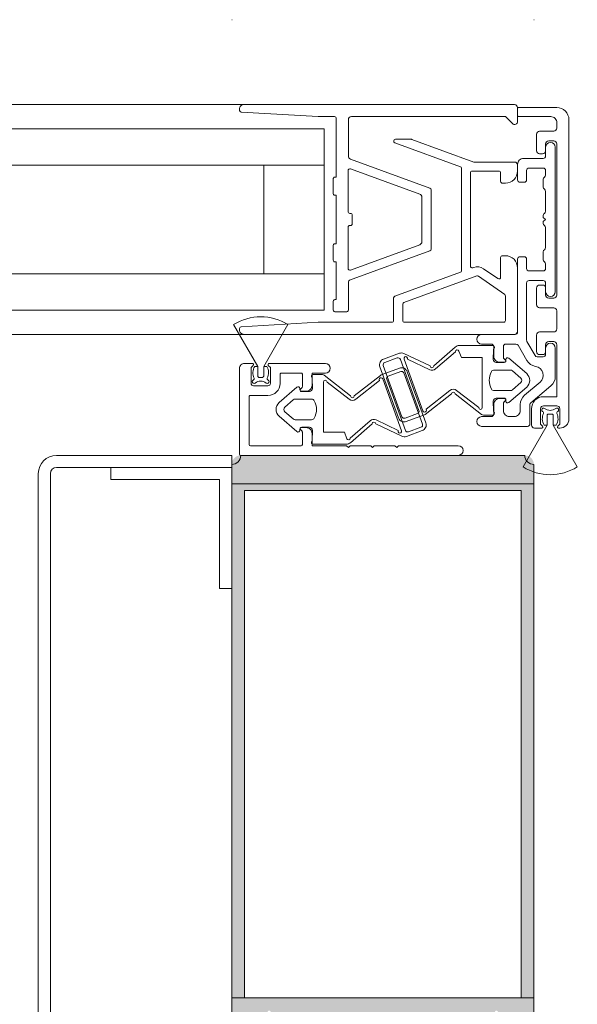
# Model space of a CAD drawing. Header units: metres. Extents: x -3.6 to 84.5, y -11 to 16.8.
# Tile 512 of 656: x 59.4589 to 59.5512, y -0.1197 to 0.043. Entities that reach past the tile are written whole.
import ezdxf

# ---------------------------------------------------------------- set-up
doc = ezdxf.new("R2010")
doc.units = ezdxf.units.M
doc.header["$MEASUREMENT"] = 0
doc.linetypes.add('MITTE', pattern=[0.0508, 0.03175, -0.00635, 0.00635, -0.00635])
doc.layers.add('301 - Elemente.Linie', color=7, linetype='Continuous')
doc.layers.add('302 - Elemente.Schraffur', color=7, linetype='Continuous')

msp = doc.modelspace()

# ---------------------------------------------------------------- hatches: boundary and pattern name
at = {"layer": '302 - Elemente.Schraffur', "linetype": 'Continuous', "lineweight": 5}
h = msp.add_hatch(color=7, dxfattribs=at)
h.paths.add_polyline_path([(59.49399, -0.134), (59.49589, -0.134), (59.49669, -0.1332), (59.49669, -0.1326), (59.49549, -0.1326), (59.49549, -0.1299), (59.49994, -0.1299), (59.49994, -0.12988), (59.49995, -0.12986), (59.49996, -0.12984), (59.49997, -0.12982), (59.49998, -0.1298), (59.5, -0.12979), (59.50001, -0.12977), (59.50003, -0.12976), (59.50005, -0.12974), (59.50006, -0.12973), (59.50008, -0.12972), (59.5001, -0.12971), (59.50012, -0.12971), (59.50015, -0.1297), (59.50017, -0.1297), (59.50019, -0.1297), (59.50021, -0.1297), (59.50023, -0.1297), (59.50025, -0.12971), (59.50027, -0.12971), (59.50029, -0.12972), (59.50031, -0.12973), (59.50033, -0.12974), (59.50035, -0.12976), (59.50037, -0.12977), (59.50038, -0.12979), (59.50039, -0.1298), (59.50041, -0.12982), (59.50042, -0.12984), (59.50043, -0.12986), (59.50043, -0.12988), (59.50044, -0.1299), (59.50489, -0.1299), (59.50489, -0.1326), (59.50369, -0.1326), (59.50369, -0.1332), (59.50459, -0.1341), (59.50589, -0.1341), (59.50591, -0.1341), (59.50594, -0.1341), (59.50596, -0.13409), (59.50599, -0.13409), (59.50601, -0.13408), (59.50603, -0.13408), (59.50606, -0.13407), (59.50608, -0.13406), (59.5061, -0.13405), (59.50612, -0.13404), (59.50615, -0.13403), (59.50617, -0.13402), (59.50619, -0.134), (59.50621, -0.13399), (59.50622, -0.13397), (59.50624, -0.13395), (59.50626, -0.13394), (59.50628, -0.13392), (59.50629, -0.1339), (59.5063, -0.13388), (59.50632, -0.13386), (59.50633, -0.13384), (59.50634, -0.13381), (59.50635, -0.13379), (59.50636, -0.13377), (59.50637, -0.13375), (59.50637, -0.13372), (59.50638, -0.1337), (59.50638, -0.13367), (59.50639, -0.13365), (59.50639, -0.13362), (59.50639, -0.1336), (59.50639, -0.1215), (59.50639, -0.12148), (59.50639, -0.12145), (59.50639, -0.12143), (59.5064, -0.1214), (59.5064, -0.12138), (59.50641, -0.12135), (59.50642, -0.12133), (59.50643, -0.12131), (59.50644, -0.12129), (59.50645, -0.12126), (59.50646, -0.12124), (59.50647, -0.12122), (59.50649, -0.1212), (59.5065, -0.12118), (59.50652, -0.12116), (59.50654, -0.12115), (59.50655, -0.12113), (59.50657, -0.12111), (59.50659, -0.1211), (59.50661, -0.12108), (59.50663, -0.12107), (59.50665, -0.12106), (59.50668, -0.12105), (59.5067, -0.12104), (59.50672, -0.12103), (59.50674, -0.12102), (59.50677, -0.12101), (59.50679, -0.12101), (59.50682, -0.12101), (59.50684, -0.121), (59.50686, -0.121), (59.50689, -0.121), (59.51249, -0.121), (59.51256, -0.121), (59.51264, -0.12101), (59.51271, -0.12102), (59.51278, -0.12103), (59.51285, -0.12104), (59.51292, -0.12106), (59.51299, -0.12109), (59.51306, -0.12111), (59.51313, -0.12114), (59.5132, -0.12118), (59.51326, -0.12121), (59.51332, -0.12125), (59.51338, -0.1213), (59.51344, -0.12134), (59.5135, -0.12139), (59.51355, -0.12144), (59.5136, -0.12149), (59.51365, -0.12155), (59.51369, -0.12161), (59.51374, -0.12167), (59.51378, -0.12173), (59.51381, -0.12179), (59.51384, -0.12186), (59.51387, -0.12193), (59.5139, -0.12199), (59.51392, -0.12206), (59.51394, -0.12214), (59.51396, -0.12221), (59.51397, -0.12228), (59.51398, -0.12235), (59.51399, -0.12243), (59.51399, -0.1225), (59.51399, -0.1495), (59.51399, -0.14952), (59.51399, -0.14955), (59.51399, -0.14957), (59.514, -0.1496), (59.514, -0.14962), (59.51401, -0.14965), (59.51402, -0.14967), (59.51403, -0.14969), (59.51404, -0.14971), (59.51405, -0.14974), (59.51406, -0.14976), (59.51407, -0.14978), (59.51409, -0.1498), (59.5141, -0.14982), (59.51412, -0.14984), (59.51414, -0.14985), (59.51415, -0.14987), (59.51417, -0.14989), (59.51419, -0.1499), (59.51421, -0.14992), (59.51423, -0.14993), (59.51425, -0.14994), (59.51428, -0.14995), (59.5143, -0.14996), (59.51432, -0.14997), (59.51434, -0.14998), (59.51437, -0.14998), (59.51439, -0.14999), (59.51442, -0.14999), (59.51444, -0.15), (59.51446, -0.15), (59.51449, -0.15), (59.51549, -0.15), (59.51554, -0.15), (59.51559, -0.15), (59.51564, -0.14999), (59.51568, -0.14998), (59.51573, -0.14997), (59.51578, -0.14996), (59.51583, -0.14994), (59.51587, -0.14992), (59.51592, -0.1499), (59.51596, -0.14988), (59.516, -0.14986), (59.51604, -0.14983), (59.51608, -0.1498), (59.51612, -0.14977), (59.51616, -0.14974), (59.5162, -0.14971), (59.51623, -0.14967), (59.51626, -0.14963), (59.51629, -0.1496), (59.51632, -0.14956), (59.51635, -0.14951), (59.51637, -0.14947), (59.51639, -0.14943), (59.51641, -0.14938), (59.51643, -0.14934), (59.51645, -0.14929), (59.51646, -0.14924), (59.51647, -0.1492), (59.51648, -0.14915), (59.51648, -0.1491), (59.51649, -0.14905), (59.51649, -0.149), (59.51699, -0.14871), (59.51699, -0.14749), (59.51649, -0.1472), (59.51699, -0.14691), (59.51699, -0.14569), (59.51649, -0.1454), (59.51699, -0.14511), (59.51699, -0.14389), (59.51649, -0.1436), (59.51699, -0.14331), (59.51699, -0.14209), (59.51649, -0.1418), (59.51699, -0.14151), (59.51699, -0.14029), (59.51649, -0.14), (59.51699, -0.13971), (59.51699, -0.13849), (59.51649, -0.1382), (59.51699, -0.13791), (59.51699, -0.13669), (59.51649, -0.1364), (59.51699, -0.13611), (59.51699, -0.13416), (59.51812, -0.1322), (59.51816, -0.13214), (59.5182, -0.13209), (59.51824, -0.13204), (59.51828, -0.13199), (59.51833, -0.13195), (59.51838, -0.13191), (59.51843, -0.13187), (59.51849, -0.13183), (59.51855, -0.1318), (59.51861, -0.13178), (59.51867, -0.13175), (59.51873, -0.13173), (59.51879, -0.13172), (59.51886, -0.13171), (59.51892, -0.1317), (59.51899, -0.1317), (59.51905, -0.1317), (59.51912, -0.13171), (59.51918, -0.13172), (59.51925, -0.13173), (59.51931, -0.13175), (59.51937, -0.13178), (59.51943, -0.1318), (59.51949, -0.13183), (59.51954, -0.13187), (59.5196, -0.13191), (59.51965, -0.13195), (59.5197, -0.13199), (59.51974, -0.13204), (59.51978, -0.13209), (59.51982, -0.13214), (59.51986, -0.1322), (59.52099, -0.13416), (59.52099, -0.13521), (59.52149, -0.1355), (59.52099, -0.13579), (59.52099, -0.13701), (59.52149, -0.1373), (59.52099, -0.13759), (59.52099, -0.13881), (59.52149, -0.1391), (59.52099, -0.13939), (59.52099, -0.14061), (59.52149, -0.1409), (59.52099, -0.14119), (59.52099, -0.14241), (59.52149, -0.1427), (59.52099, -0.14299), (59.52099, -0.14421), (59.52149, -0.1445), (59.52099, -0.14479), (59.52099, -0.14601), (59.52149, -0.1463), (59.52099, -0.14659), (59.52099, -0.14781), (59.52149, -0.1481), (59.52149, -0.149), (59.52149, -0.14905), (59.52149, -0.1491), (59.5215, -0.14915), (59.52151, -0.1492), (59.52152, -0.14924), (59.52153, -0.14929), (59.52155, -0.14934), (59.52157, -0.14938), (59.52159, -0.14943), (59.52161, -0.14947), (59.52163, -0.14951), (59.52166, -0.14956), (59.52169, -0.1496), (59.52172, -0.14963), (59.52175, -0.14967), (59.52178, -0.14971), (59.52182, -0.14974), (59.52185, -0.14977), (59.52189, -0.1498), (59.52193, -0.14983), (59.52197, -0.14986), (59.52202, -0.14988), (59.52206, -0.1499), (59.52211, -0.14992), (59.52215, -0.14994), (59.5222, -0.14996), (59.52225, -0.14997), (59.52229, -0.14998), (59.52234, -0.14999), (59.52239, -0.15), (59.52244, -0.15), (59.52249, -0.15), (59.52349, -0.15), (59.52351, -0.15), (59.52354, -0.15), (59.52356, -0.14999), (59.52359, -0.14999), (59.52361, -0.14998), (59.52363, -0.14998), (59.52366, -0.14997), (59.52368, -0.14996), (59.5237, -0.14995), (59.52372, -0.14994), (59.52375, -0.14993), (59.52377, -0.14992), (59.52379, -0.1499), (59.52381, -0.14989), (59.52382, -0.14987), (59.52384, -0.14985), (59.52386, -0.14984), (59.52388, -0.14982), (59.52389, -0.1498), (59.5239, -0.14978), (59.52392, -0.14976), (59.52393, -0.14974), (59.52394, -0.14971), (59.52395, -0.14969), (59.52396, -0.14967), (59.52397, -0.14965), (59.52397, -0.14962), (59.52398, -0.1496), (59.52398, -0.14957), (59.52399, -0.14955), (59.52399, -0.14952), (59.52399, -0.1495), (59.52399, -0.1225), (59.52399, -0.12243), (59.524, -0.12235), (59.52401, -0.12228), (59.52402, -0.12221), (59.52403, -0.12214), (59.52405, -0.12206), (59.52408, -0.12199), (59.5241, -0.12193), (59.52413, -0.12186), (59.52417, -0.12179), (59.5242, -0.12173), (59.52424, -0.12167), (59.52428, -0.12161), (59.52433, -0.12155), (59.52438, -0.12149), (59.52443, -0.12144), (59.52448, -0.12139), (59.52454, -0.12134), (59.5246, -0.1213), (59.52466, -0.12125), (59.52472, -0.12121), (59.52478, -0.12118), (59.52485, -0.12114), (59.52491, -0.12111), (59.52498, -0.12109), (59.52505, -0.12106), (59.52512, -0.12104), (59.5252, -0.12103), (59.52527, -0.12102), (59.52534, -0.12101), (59.52542, -0.121), (59.52549, -0.121), (59.53109, -0.121), (59.53111, -0.121), (59.53114, -0.121), (59.53116, -0.12101), (59.53119, -0.12101), (59.53121, -0.12101), (59.53123, -0.12102), (59.53126, -0.12103), (59.53128, -0.12104), (59.5313, -0.12105), (59.53132, -0.12106), (59.53135, -0.12107), (59.53137, -0.12108), (59.53139, -0.1211), (59.53141, -0.12111), (59.53142, -0.12113), (59.53144, -0.12115), (59.53146, -0.12116), (59.53148, -0.12118), (59.53149, -0.1212), (59.5315, -0.12122), (59.53152, -0.12124), (59.53153, -0.12126), (59.53154, -0.12129), (59.53155, -0.12131), (59.53156, -0.12133), (59.53157, -0.12135), (59.53157, -0.12138), (59.53158, -0.1214), (59.53158, -0.12143), (59.53159, -0.12145), (59.53159, -0.12148), (59.53159, -0.1215), (59.53159, -0.1336), (59.53159, -0.13362), (59.53159, -0.13365), (59.53159, -0.13367), (59.5316, -0.1337), (59.5316, -0.13372), (59.53161, -0.13375), (59.53162, -0.13377), (59.53163, -0.13379), (59.53164, -0.13381), (59.53165, -0.13384), (59.53166, -0.13386), (59.53167, -0.13388), (59.53169, -0.1339), (59.5317, -0.13392), (59.53172, -0.13394), (59.53174, -0.13395), (59.53175, -0.13397), (59.53177, -0.13399), (59.53179, -0.134), (59.53181, -0.13402), (59.53183, -0.13403), (59.53185, -0.13404), (59.53188, -0.13405), (59.5319, -0.13406), (59.53192, -0.13407), (59.53194, -0.13408), (59.53197, -0.13408), (59.53199, -0.13409), (59.53202, -0.13409), (59.53204, -0.1341), (59.53206, -0.1341), (59.53209, -0.1341), (59.53339, -0.1341), (59.53429, -0.1332), (59.53429, -0.1326), (59.53309, -0.1326), (59.53309, -0.1299), (59.53754, -0.1299), (59.53754, -0.12988), (59.53755, -0.12986), (59.53756, -0.12984), (59.53757, -0.12982), (59.53758, -0.1298), (59.5376, -0.12979), (59.53761, -0.12977), (59.53763, -0.12976), (59.53765, -0.12974), (59.53766, -0.12973), (59.53768, -0.12972), (59.5377, -0.12971), (59.53772, -0.12971), (59.53775, -0.1297), (59.53777, -0.1297), (59.53779, -0.1297), (59.53781, -0.1297), (59.53783, -0.1297), (59.53785, -0.12971), (59.53787, -0.12971), (59.53789, -0.12972), (59.53791, -0.12973), (59.53793, -0.12974), (59.53795, -0.12976), (59.53797, -0.12977), (59.53798, -0.12979), (59.53799, -0.1298), (59.53801, -0.12982), (59.53802, -0.12984), (59.53803, -0.12986), (59.53803, -0.12988), (59.53804, -0.1299), (59.54249, -0.1299), (59.54249, -0.1326), (59.54129, -0.1326), (59.54129, -0.1332), (59.54209, -0.134), (59.54399, -0.134), (59.54399, -0.0305), (59.54399, -0.03043), (59.54398, -0.03035), (59.54397, -0.03028), (59.54396, -0.03021), (59.54394, -0.03014), (59.54392, -0.03006), (59.5439, -0.02999), (59.54387, -0.02993), (59.54384, -0.02986), (59.54381, -0.02979), (59.54378, -0.02973), (59.54374, -0.02967), (59.54369, -0.02961), (59.54365, -0.02955), (59.5436, -0.02949), (59.54355, -0.02944), (59.5435, -0.02939), (59.54344, -0.02934), (59.54338, -0.0293), (59.54332, -0.02925), (59.54326, -0.02921), (59.5432, -0.02918), (59.54313, -0.02914), (59.54306, -0.02911), (59.54299, -0.02909), (59.54292, -0.02906), (59.54285, -0.02904), (59.54278, -0.02903), (59.54271, -0.02902), (59.54264, -0.02901), (59.54256, -0.029), (59.54249, -0.029), (59.49549, -0.029), (59.49542, -0.029), (59.49534, -0.02901), (59.49527, -0.02902), (59.4952, -0.02903), (59.49512, -0.02904), (59.49505, -0.02906), (59.49498, -0.02909), (59.49491, -0.02911), (59.49485, -0.02914), (59.49478, -0.02918), (59.49472, -0.02921), (59.49466, -0.02925), (59.4946, -0.0293), (59.49454, -0.02934), (59.49448, -0.02939), (59.49443, -0.02944), (59.49438, -0.02949), (59.49433, -0.02955), (59.49428, -0.02961), (59.49424, -0.02967), (59.4942, -0.02973), (59.49417, -0.02979), (59.49413, -0.02986), (59.4941, -0.02993), (59.49408, -0.02999), (59.49405, -0.03006), (59.49403, -0.03014), (59.49402, -0.03021), (59.49401, -0.03028), (59.494, -0.03035), (59.49399, -0.03043), (59.49399, -0.0305)])
h.paths.add_polyline_path([(59.49549, -0.121), (59.49994, -0.121), (59.49995, -0.12096), (59.49997, -0.12092), (59.5, -0.12089), (59.50003, -0.12086), (59.50006, -0.12083), (59.5001, -0.12081), (59.50015, -0.1208), (59.50019, -0.1208), (59.50023, -0.1208), (59.50027, -0.12081), (59.50031, -0.12083), (59.50035, -0.12086), (59.50038, -0.12089), (59.50041, -0.12092), (59.50043, -0.12096), (59.50044, -0.121), (59.50489, -0.121), (59.50489, -0.1267), (59.50369, -0.1267), (59.50369, -0.1273), (59.50434, -0.12795), (59.50439, -0.12801), (59.50443, -0.12808), (59.50446, -0.12816), (59.50448, -0.12824), (59.50448, -0.12832), (59.50447, -0.1284), (59.50445, -0.12848), (59.50441, -0.12856), (59.50436, -0.12862), (59.50431, -0.12868), (59.50424, -0.12873), (59.50416, -0.12877), (59.50408, -0.12879), (59.504, -0.1288), (59.50392, -0.1288), (59.50384, -0.12878), (59.50376, -0.12875), (59.50369, -0.12871), (59.50363, -0.12865), (59.50257, -0.12759), (59.50245, -0.12749), (59.50231, -0.12741), (59.50217, -0.12735), (59.50202, -0.12731), (59.50186, -0.1273), (59.49852, -0.1273), (59.49836, -0.12731), (59.49821, -0.12735), (59.49806, -0.12741), (59.49793, -0.12749), (59.49781, -0.12759), (59.49675, -0.12865), (59.49669, -0.12871), (59.49662, -0.12875), (59.49654, -0.12878), (59.49646, -0.1288), (59.49638, -0.1288), (59.49629, -0.12879), (59.49621, -0.12877), (59.49614, -0.12873), (59.49607, -0.12868), (59.49601, -0.12862), (59.49597, -0.12856), (59.49593, -0.12848), (59.49591, -0.1284), (59.4959, -0.12832), (59.4959, -0.12824), (59.49592, -0.12816), (59.49595, -0.12808), (59.49599, -0.12801), (59.49604, -0.12795), (59.49669, -0.1273), (59.49669, -0.1267), (59.49549, -0.1267)], flags=0)
h.paths.add_polyline_path([(59.49609, -0.1187), (59.49609, -0.0348), (59.54189, -0.0348), (59.54189, -0.1187)], flags=0)
h.paths.add_polyline_path([(59.51579, -0.1215), (59.5158, -0.12142), (59.51581, -0.12135), (59.51584, -0.12127), (59.51588, -0.12121), (59.51594, -0.12115), (59.516, -0.1211), (59.51606, -0.12105), (59.51613, -0.12102), (59.51621, -0.12101), (59.51629, -0.121), (59.52169, -0.121), (59.52177, -0.12101), (59.52184, -0.12102), (59.52192, -0.12105), (59.52198, -0.1211), (59.52204, -0.12115), (59.52209, -0.12121), (59.52213, -0.12127), (59.52216, -0.12135), (59.52218, -0.12142), (59.52219, -0.1215), (59.52219, -0.1289), (59.52218, -0.12898), (59.52216, -0.12905), (59.52213, -0.12913), (59.52209, -0.12919), (59.52204, -0.12925), (59.52198, -0.1293), (59.52192, -0.12935), (59.52184, -0.12938), (59.52177, -0.12939), (59.52169, -0.1294), (59.51629, -0.1294), (59.51621, -0.12939), (59.51613, -0.12938), (59.51606, -0.12935), (59.516, -0.1293), (59.51594, -0.12925), (59.51588, -0.12919), (59.51584, -0.12913), (59.51581, -0.12905), (59.5158, -0.12898), (59.51579, -0.1289)], flags=0)
h.paths.add_polyline_path([(59.53429, -0.1267), (59.53309, -0.1267), (59.53309, -0.121), (59.53754, -0.121), (59.53755, -0.12096), (59.53757, -0.12092), (59.5376, -0.12089), (59.53763, -0.12086), (59.53766, -0.12083), (59.5377, -0.12081), (59.53775, -0.1208), (59.53779, -0.1208), (59.53783, -0.1208), (59.53787, -0.12081), (59.53791, -0.12083), (59.53795, -0.12086), (59.53798, -0.12089), (59.53801, -0.12092), (59.53803, -0.12096), (59.53804, -0.121), (59.54249, -0.121), (59.54249, -0.1267), (59.54129, -0.1267), (59.54129, -0.1273), (59.54194, -0.12795), (59.54199, -0.12801), (59.54203, -0.12808), (59.54206, -0.12816), (59.54208, -0.12824), (59.54208, -0.12832), (59.54207, -0.1284), (59.54205, -0.12848), (59.54201, -0.12856), (59.54196, -0.12862), (59.54191, -0.12868), (59.54184, -0.12873), (59.54176, -0.12877), (59.54168, -0.12879), (59.5416, -0.1288), (59.54152, -0.1288), (59.54144, -0.12878), (59.54136, -0.12875), (59.54129, -0.12871), (59.54123, -0.12865), (59.54017, -0.12759), (59.54005, -0.12749), (59.53991, -0.12741), (59.53977, -0.12735), (59.53962, -0.12731), (59.53946, -0.1273), (59.53612, -0.1273), (59.53596, -0.12731), (59.53581, -0.12735), (59.53566, -0.12741), (59.53553, -0.12749), (59.53541, -0.12759), (59.53435, -0.12865), (59.53429, -0.12871), (59.53422, -0.12875), (59.53414, -0.12878), (59.53406, -0.1288), (59.53398, -0.1288), (59.53389, -0.12879), (59.53381, -0.12877), (59.53374, -0.12873), (59.53367, -0.12868), (59.53361, -0.12862), (59.53357, -0.12856), (59.53353, -0.12848), (59.53351, -0.1284), (59.5335, -0.12832), (59.5335, -0.12824), (59.53352, -0.12816), (59.53355, -0.12808), (59.53359, -0.12801), (59.53364, -0.12795), (59.53429, -0.1273)], flags=0)

# ---------------------------------------------------------------- linework, layer by layer
at = {"layer": '301 - Elemente.Linie', "color": 7, "linetype": 'Continuous', "lineweight": 5}
for p, q in [((59.49399, 0.04303), (59.49404, 0.04303)), ((59.49399, 0.04303), (59.49404, 0.04303)), ((59.54399, 0.04303), (59.54404, 0.04303)), ((59.54399, 0.04303), (59.54404, 0.04303)), ((59.49604, 0.029), (58.45598, 0.029)), ((59.49604, -0.009), (58.45598, -0.009)), ((59.49399, -0.029), (59.46499, -0.029)), ((59.49399, -0.031), (59.49399, -0.029)), ((59.46199, -0.032), (59.46199, -0.178)), ((59.46399, -0.178), (59.46399, -0.032)), ((59.46399, -0.032), (59.46399, -0.178)), ((59.46499, -0.031), (59.49399, -0.031)), ((59.47399, -0.031), (59.46499, -0.031)), ((59.49399, -0.031), (59.47399, -0.031)), ((59.47399, -0.031), (59.47399, -0.033)), ((59.47399, -0.033), (59.47399, -0.031)), ((59.49399, -0.051), (59.49399, -0.031)), ((59.47399, -0.033), (59.49199, -0.033)), ((59.49199, -0.033), (59.47399, -0.033)), ((59.49199, -0.033), (59.49199, -0.051)), ((59.49199, -0.051), (59.49199, -0.033)), ((59.49199, -0.051), (59.49399, -0.051)), ((59.49399, -0.051), (59.49199, -0.051)), ((59.49399, -0.179), (59.49399, -0.051))]:
    msp.add_line(p, q, dxfattribs=at)
at = {"layer": '301 - Elemente.Linie', "color": 7, "linetype": 'MITTE', "lineweight": 5}
msp.add_line((59.50929, -0.005), (59.50929, 0.02162), dxfattribs=at)
at = {"layer": '301 - Elemente.Linie', "color": 7, "linetype": 'Continuous', "lineweight": 5}
for points in [[(59.54079, 0.029), (59.49604, 0.029, 0.414214), (59.49529, 0.02825), (59.49529, 0.02803, 0.397434), (59.49557, 0.02773), (59.50829, 0.027), (59.51099, 0.027, -0.414214), (59.51129, 0.0267), (59.51129, 0.017), (59.51104, 0.017, 0.414214), (59.51079, 0.01675), (59.51079, 0.01425, 0.414214), (59.51104, 0.014), (59.51129, 0.014), (59.51129, 0.006), (59.51104, 0.006, 0.414214), (59.51079, 0.00575), (59.51079, 0.00325, 0.414214), (59.51104, 0.003), (59.51129, 0.003), (59.51129, -0.00325), (59.51104, -0.00325, 0.414214), (59.51079, -0.0035), (59.51079, -0.005, 0.414214), (59.51104, -0.00525), (59.51304, -0.00525, 0.414214), (59.51329, -0.005), (59.51329, -0.00031, -0.315299), (59.51349, -0.00003), (59.52679, 0.00481, 0.315299), (59.52699, 0.0051), (59.52699, 0.0149, 0.315299), (59.52679, 0.01519), (59.51362, 0.01998, -0.315299), (59.51329, 0.02045), (59.51329, 0.0265, -0.414214), (59.51379, 0.027), (59.53929, 0.027), (59.54044, 0.02585, 0.668179), (59.54129, 0.02621), (59.54129, 0.0285, 0.414214)], [(59.54979, 0.0265), (59.54979, -0.023, -0.414214), (59.54829, -0.0245), (59.54809, -0.0245, -0.668179), (59.54795, -0.02416), (59.54829, -0.02382), (59.54829, -0.0213, 0.414214), (59.54779, -0.0208), (59.54559, -0.0208, 0.414214), (59.54509, -0.0213), (59.54509, -0.02382), (59.54543, -0.02416, -0.668213), (59.54529, -0.0245), (59.54409, -0.0245, -0.414214), (59.54359, -0.024), (59.54359, -0.0213, -0.414214), (59.54559, -0.0193), (59.54779, -0.0193), (59.54779, -0.0107, 0.414214), (59.54729, -0.0102), (59.54644, -0.0102, 0.414214), (59.54594, -0.0107), (59.54594, -0.01185, -0.414214), (59.54544, -0.01235), (59.54494, -0.01235, -0.414214), (59.54444, -0.01185), (59.54444, -0.0091, -0.414214), (59.54494, -0.0086), (59.54729, -0.0086, 0.414214), (59.54779, -0.0081), (59.54779, -0.0051, 0.414214), (59.54729, -0.0046), (59.54494, -0.0046, -0.414214), (59.54444, -0.0041), (59.54444, -0.00135, -0.414214), (59.54494, -0.00085), (59.54544, -0.00085, -0.414214), (59.54594, -0.00135), (59.54594, -0.0025, 0.414214), (59.54644, -0.003), (59.54729, -0.003, 0.414214), (59.54779, -0.0025), (59.54779, 0.0225, 0.414214), (59.54729, 0.023), (59.54644, 0.023, 0.414214), (59.54594, 0.0225), (59.54594, 0.02135, -0.414214), (59.54544, 0.02085), (59.54494, 0.02085, -0.414214), (59.54444, 0.02135), (59.54444, 0.0241, -0.414214), (59.54494, 0.0246), (59.54729, 0.0246, 0.414214), (59.54779, 0.0251), (59.54779, 0.026, 0.414214), (59.54679, 0.027), (59.54149, 0.027, -0.414214), (59.54129, 0.0272), (59.54129, 0.0283, -0.414214), (59.54149, 0.0285), (59.54779, 0.0285, -0.414214)], [(59.49529, -0.00803, -0.397434), (59.49557, -0.00773), (59.50829, -0.007), (59.52049, -0.007, 0.414214), (59.52079, -0.0067), (59.52079, -0.00295, -0.315299), (59.52099, -0.00267), (59.53184, 0.00128, 0.315299), (59.53199, 0.0015), (59.53199, 0.0185, 0.315301), (59.53184, 0.01872), (59.52099, 0.02267, -0.8391), (59.52109, 0.02325), (59.52372, 0.02325, -0.087489), (59.52382, 0.02323), (59.53407, 0.0195), (59.54079, 0.0195, -0.414214), (59.54129, 0.019), (59.54129, 0.018, -0.414214), (59.53929, 0.016), (59.53879, 0.016, -0.414214), (59.53849, 0.0163), (59.53849, 0.0177, 0.414214), (59.53819, 0.018), (59.53379, 0.018, 0.414214), (59.53349, 0.0177), (59.53349, 0.00231, 0.520567), (59.53389, 0.00203), (59.53403, 0.00208, -0.244698), (59.53567, 0.00186), (59.53802, 0.00022, 0.606688), (59.53849, 0.00047), (59.53849, 0.0037, -0.414214), (59.53879, 0.004), (59.53929, 0.004, -0.414214), (59.54129, 0.002), (59.54129, -0.0085, -0.414214), (59.54079, -0.009), (59.49604, -0.009, -0.414214), (59.49529, -0.00825)], [(59.54594, 0.00265), (59.54594, 0.0019, -0.414214), (59.54554, 0.0015), (59.54319, 0.0015, -0.414214), (59.54279, 0.0019), (59.54279, 0.00345, 0.414214), (59.54239, 0.00385), (59.54169, 0.00385, 0.414214), (59.54129, 0.00345), (59.54129, -0.0086, -0.414214), (59.54089, -0.009), (59.53534, -0.009, 1), (59.53534, -0.0106), (59.53694, -0.0106, -0.414214), (59.53734, -0.011), (59.53734, -0.0126, 0.414214), (59.53834, -0.0136), (59.53914, -0.0136, 0.668179), (59.53928, -0.01326), (59.53906, -0.01303, -0.198912), (59.53894, -0.01275), (59.53894, -0.011, -0.414214), (59.53934, -0.0106), (59.54102, -0.0106, -0.267949), (59.54137, -0.0108), (59.54281, -0.0133, 0.231363), (59.54426, -0.01428, -0.650076), (59.54502, -0.01691), (59.54245, -0.01907, 0.221695), (59.54174, -0.0206), (59.54174, -0.0216, -0.414214), (59.54074, -0.0226), (59.53994, -0.0226, -0.414214), (59.53894, -0.0216), (59.53894, -0.02045, -0.198912), (59.53906, -0.02017), (59.53928, -0.01994, 0.668179), (59.53914, -0.0196), (59.53834, -0.0196, 0.414214), (59.53734, -0.0206), (59.53734, -0.0222, -0.414214), (59.53694, -0.0226), (59.53534, -0.0226, 1), (59.53534, -0.0242), (59.54294, -0.0242, 0.414214), (59.54334, -0.0238), (59.54334, -0.0206, -0.221695), (59.54348, -0.02029), (59.54682, -0.01749, 0.221695), (59.54754, -0.01596), (59.54754, -0.01125, 1), (59.54594, -0.01125), (59.54594, -0.0123, -0.414214), (59.54554, -0.0127), (59.54454, -0.0127, -0.267949), (59.54419, -0.0125), (59.54284, -0.01016, -0.131652), (59.54279, -0.00996), (59.54279, -0.0005, -0.414214), (59.54319, -0.0001), (59.54554, -0.0001, -0.414214), (59.54594, -0.0005), (59.54594, -0.00195, 1), (59.54754, -0.00195), (59.54754, 0.02195, 1), (59.54594, 0.02195), (59.54594, 0.0205, -0.414214), (59.54554, 0.0201), (59.54229, 0.0201, 0.414214), (59.54129, 0.0191), (59.54129, 0.01655, 0.414214), (59.54169, 0.01615), (59.54239, 0.01615, 0.414214), (59.54279, 0.01655), (59.54279, 0.0181, -0.414214), (59.54319, 0.0185), (59.54554, 0.0185, -0.414214), (59.54594, 0.0181), (59.54594, 0.01735, -0.267949), (59.54574, 0.017, 0.267949), (59.54554, 0.01665), (59.54554, 0.01535, 0.267949), (59.54574, 0.015, -0.267949), (59.54594, 0.01465), (59.54594, 0.01135, -0.267949), (59.54574, 0.011, 0.267949), (59.54554, 0.01065), (59.54554, 0.01035), (59.54589, 0.01), (59.54554, 0.00965), (59.54554, 0.00935, 0.267949), (59.54574, 0.009, -0.267949), (59.54594, 0.00865), (59.54594, 0.00535, -0.267949), (59.54574, 0.005, 0.267949), (59.54554, 0.00465), (59.54554, 0.00335, 0.267949), (59.54574, 0.003, -0.267949)], [(59.51325, 0.01808, -0.520567), (59.51365, 0.01836), (59.52512, 0.01418, -0.315299), (59.52545, 0.01371), (59.52545, 0.00629, -0.315299), (59.52512, 0.00582), (59.51365, 0.00164, -0.520567), (59.51325, 0.00192), (59.51325, 0.0087, -0.414214), (59.51355, 0.009), (59.51365, 0.009, 0.414214), (59.51395, 0.0093), (59.51395, 0.0107, 0.414214), (59.51365, 0.011), (59.51355, 0.011, -0.414214), (59.51325, 0.0113)], [(59.52259, -0.007, -0.414214), (59.52229, -0.0067), (59.52229, -0.004, -0.315299), (59.52249, -0.00372), (59.53454, 0.00067, -0.244698), (59.53481, 0.00063), (59.53916, -0.00241, -0.244698), (59.53929, -0.00266), (59.53929, -0.0067, -0.414214), (59.53899, -0.007)], [(59.49929, -0.0143), (59.49929, -0.0159, -0.414214), (59.49909, -0.0161), (59.49849, -0.0161, -0.414214), (59.49829, -0.0159), (59.49829, -0.0143), (59.4943, -0.00738, -0.285877), (59.50328, -0.00738)], [(59.52601, -0.02222), (59.53036, -0.01883, -1), (59.53096, -0.01883), (59.53532, -0.02224, 0.167343), (59.53563, -0.02234), (59.53716, -0.02234, 0.645738), (59.53738, -0.02184, -0.17654), (59.53731, -0.02165), (59.53727, -0.02005, -0.421183), (59.53777, -0.01954), (59.53906, -0.01954, -0.414214), (59.53936, -0.01984), (59.53936, -0.02004, 0.643222), (59.53986, -0.02027), (59.5428, -0.01771, 0.455726), (59.5428, -0.01548), (59.53986, -0.01292, 0.643222), (59.53936, -0.01314), (59.53936, -0.01334, -0.414214), (59.53906, -0.01364), (59.53777, -0.01364, -0.421183), (59.53727, -0.01313), (59.53731, -0.01153, -0.17654), (59.53738, -0.01134, 0.645738), (59.53716, -0.01084), (59.53165, -0.01084, 0.180829), (59.53099, -0.01109), (59.52741, -0.0142, -1), (59.52681, -0.0142), (59.5225, -0.01216, 0.200471), (59.52173, -0.01213), (59.51912, -0.01308, 0.414214), (59.51852, -0.01436), (59.5216, -0.02282, 0.414214), (59.52288, -0.02342), (59.52574, -0.02238, 0.078702)], [(59.52216, -0.02261), (59.51908, -0.01416, -0.414214), (59.51932, -0.01364), (59.52139, -0.01289, -0.414214), (59.5219, -0.01313), (59.52498, -0.02159, -0.414214), (59.52474, -0.0221), (59.52267, -0.02285, -0.414214)], [(59.53486, -0.02111), (59.53121, -0.01826, 0.344328), (59.5301, -0.01826), (59.52615, -0.02135, -1.17085), (59.52564, -0.02164), (59.52252, -0.01307, -1.501472), (59.52307, -0.0131), (59.52676, -0.01484, 0.297844), (59.52774, -0.01471), (59.53102, -0.01186, -0.8391), (59.5316, -0.01175), (59.532, -0.01284), (59.53546, -0.01284), (59.53546, -0.02111, -1)], [(59.49609, -0.0138, 0.414214), (59.49529, -0.0146), (59.49529, -0.0288, 0.414214), (59.49549, -0.029), (59.53149, -0.029, 1), (59.53149, -0.0274), (59.52159, -0.0274), (59.52129, -0.0277), (59.52099, -0.0274), (59.51759, -0.0274), (59.51729, -0.0277), (59.51699, -0.0274), (59.51359, -0.0274), (59.51329, -0.0277), (59.51299, -0.0274), (59.50729, -0.0274), (59.50729, -0.0254, 0.414214), (59.50629, -0.0244), (59.50549, -0.0244, 0.668179), (59.50535, -0.02474), (59.50563, -0.02502, -0.198912), (59.50569, -0.02517), (59.50569, -0.0272, -0.414214), (59.50549, -0.0274), (59.49709, -0.0274, -0.414214), (59.49689, -0.0272), (59.49689, -0.0193, -0.414214), (59.49709, -0.0191), (59.49999, -0.0191, 0.414214), (59.50199, -0.0171), (59.50199, -0.0156, -0.414214), (59.50219, -0.0154), (59.50549, -0.0154, -0.414214), (59.50569, -0.0156), (59.50569, -0.01763, -0.198912), (59.50563, -0.01778), (59.50535, -0.01806, 0.668179), (59.50549, -0.0184), (59.50629, -0.0184, 0.414214), (59.50729, -0.0174), (59.50729, -0.0154), (59.50949, -0.0154, 1), (59.50949, -0.0138), (59.50019, -0.0138, 0.668179), (59.50005, -0.01414), (59.50039, -0.01448), (59.50039, -0.0171, -0.414214), (59.49999, -0.0175), (59.49759, -0.0175, -0.414214), (59.49719, -0.0171), (59.49719, -0.01448), (59.49753, -0.01414, 0.668179), (59.49739, -0.0138)], [(59.51862, -0.01577), (59.51427, -0.01917, -1), (59.51367, -0.01917), (59.50931, -0.01576, 0.167343), (59.509, -0.01565), (59.50747, -0.01565, 0.645738), (59.50724, -0.01615, -0.17654), (59.50732, -0.01634), (59.50736, -0.01794, -0.421183), (59.50686, -0.01845), (59.50557, -0.01845, -0.414214), (59.50527, -0.01815), (59.50527, -0.01795, 0.643222), (59.50477, -0.01772), (59.50183, -0.02028, 0.455726), (59.50183, -0.02252), (59.50477, -0.02508, 0.643222), (59.50527, -0.02485), (59.50527, -0.02465, -0.414214), (59.50557, -0.02435), (59.50686, -0.02435, -0.421183), (59.50736, -0.02486), (59.50732, -0.02646, -0.17654), (59.50724, -0.02665, 0.645738), (59.50747, -0.02715), (59.51298, -0.02715, 0.180829), (59.51364, -0.0269), (59.51722, -0.02379, -1), (59.51782, -0.02379), (59.52213, -0.02583, 0.200471), (59.5229, -0.02586), (59.52551, -0.02491, 0.414214), (59.52611, -0.02363), (59.52303, -0.01517, 0.414214), (59.52175, -0.01458), (59.51889, -0.01562, 0.078702)], [(59.50977, -0.01688), (59.51342, -0.01973, 0.344328), (59.51452, -0.01973), (59.51847, -0.01664, -1.17085), (59.51899, -0.01636), (59.52211, -0.02492, -1.501472), (59.52156, -0.02489), (59.51787, -0.02315, 0.297844), (59.51689, -0.02328), (59.51361, -0.02614, -0.8391), (59.51302, -0.02624), (59.51263, -0.02515), (59.50917, -0.02515), (59.50917, -0.01688, -1)], [(59.52247, -0.01538), (59.52555, -0.02384, -0.414214), (59.52531, -0.02435), (59.52324, -0.0251, -0.414214), (59.52273, -0.02486), (59.51965, -0.01641, -0.414214), (59.51989, -0.01589), (59.52195, -0.01514, -0.414214)], [(59.54046, -0.01501), (59.54184, -0.01621, -0.455726), (59.54184, -0.01697), (59.54046, -0.01817, -0.180829), (59.54013, -0.01829), (59.53742, -0.01829, -0.274107), (59.53698, -0.01803, -0.255691), (59.53698, -0.01515, -0.274107), (59.53742, -0.01489), (59.54013, -0.01489, -0.180829)], [(59.50417, -0.02298), (59.50279, -0.02178, -0.455726), (59.50279, -0.02102), (59.50417, -0.01982, -0.180829), (59.5045, -0.0197), (59.50721, -0.0197, -0.274107), (59.50765, -0.01996, -0.255691), (59.50765, -0.02284, -0.274107), (59.50721, -0.0231), (59.5045, -0.0231, -0.180829)], [(59.54619, -0.02399), (59.54619, -0.02239, -0.414214), (59.54639, -0.02219), (59.54699, -0.02219, -0.414214), (59.54719, -0.02239), (59.54719, -0.02399), (59.55118, -0.03091, -0.285877), (59.5422, -0.03091)]]:
    msp.add_lwpolyline(points, format="xyb", close=True, dxfattribs=at)
for points in [[(58.45598, 0.019), (59.50929, 0.019), (59.50929, 0.025), (58.45598, 0.025)], [(58.45598, -0.005), (59.50929, -0.005), (59.50929, 0.001), (58.45598, 0.001)], [(59.49399, -0.051), (59.49399, -0.179)]]:
    msp.add_lwpolyline(points, dxfattribs=at)
for points in [[(59.50929, 0.001), (59.49929, 0.001), (59.49929, 0.019), (59.50929, 0.019)], [(59.49609, -0.0348), (59.54189, -0.0348), (59.54189, -0.1187), (59.49609, -0.1187)]]:
    msp.add_lwpolyline(points, close=True, dxfattribs=at)
for points in [[(59.49929, -0.0143), (59.49979, -0.0143, -0.258375), (59.49988, -0.01624, 0.394715), (59.49996, -0.0165), (59.50004, -0.01654, -1.069277), (59.49971, -0.01704, 0.341108), (59.49787, -0.01704, -1.069277), (59.49754, -0.01654), (59.49761, -0.0165, 0.394715), (59.49769, -0.01624, -0.258375), (59.49779, -0.0143), (59.49829, -0.0143)], [(59.54619, -0.02399), (59.54569, -0.02399, -0.258375), (59.54559, -0.02206, 0.394715), (59.54551, -0.0218), (59.54544, -0.02175, -1.069277), (59.54577, -0.02125, 0.341108), (59.54761, -0.02125, -1.069277), (59.54794, -0.02175), (59.54786, -0.0218, 0.394715), (59.54778, -0.02206, -0.258375), (59.54769, -0.02399), (59.54719, -0.02399)], [(59.54399, -0.134), (59.54399, -0.0305, -0.414214), (59.54249, -0.029), (59.49549, -0.029, -0.414214), (59.49399, -0.0305), (59.49399, -0.134)]]:
    msp.add_lwpolyline(points, format="xyb", dxfattribs=at)
at = {"layer": '301 - Elemente.Linie', "color": 7, "linetype": 'Continuous', "lineweight": 5, "flags": 128}
msp.add_lwpolyline([(59.49399, -0.1187), (59.54399, -0.1187), (59.54399, -0.0337), (59.49399, -0.0337)], close=True, dxfattribs=at)
at = {"layer": '301 - Elemente.Linie', "color": 7, "linetype": 'Continuous', "lineweight": 5}
for radius in [0.003, 0.001, 0.001]:
    msp.add_arc((59.46499, -0.032), radius, 90, 180, dxfattribs=at)

doc.saveas('drawing.dxf')
